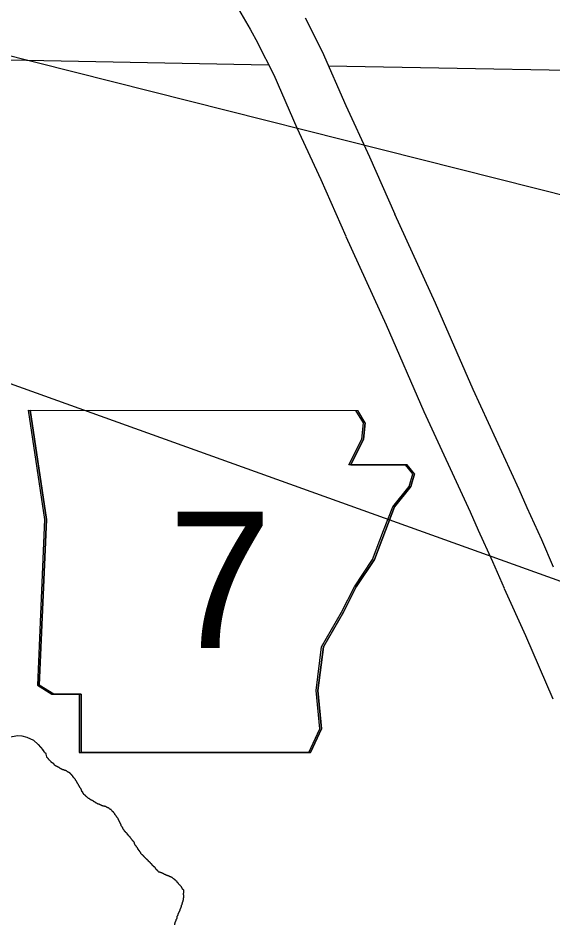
# Model space of a CAD drawing. Extents: x 813775 to 1157140, y 1757555 to 1979907.
# Drawn here: x 1024388 to 1029355, y 1822306 to 1830671 of the extents above; entities that cross this region are included whole.
import ezdxf

# ---------------------------------------------------------------- set-up
doc = ezdxf.new("R2010")
doc.units = 0
for name, color, linetype in [('Level 10', 7, 'Continuous'), ('Level 21', 7, 'Continuous'), ('Level 35', 7, 'Continuous'), ('Level 49', 7, 'Continuous'), ('Level 5', 7, 'Continuous'), ('R_Draft', 7, 'Continuous')]:
    doc.layers.add(name, color=color, linetype=linetype)

msp = doc.modelspace()

# ---------------------------------------------------------------- linework, layer by layer
at = {"layer": 'Level 10'}
for points in [[(1026147.2, 1831236.4), (1026305.3, 1830975.7), (1026436.3, 1830754.2), (1026542.4, 1830568), (1026613.8, 1830435.8)], [(1027888.8, 1828845.3), (1027655.1, 1829376.3), (1027433.4, 1829855.4), (1027215.2, 1830355.6), (1027056.6, 1830667.9)], [(1026610.8, 1830441.5), (1026762.8, 1830142.3), (1026977.3, 1829650.5), (1027199.3, 1829170.6), (1027431.2, 1828643.9)], [(1029360.2, 1825567.8), (1029252.1, 1825821.9), (1029116.8, 1826117.6), (1029040.1, 1826287.5), (1028613.4, 1827218.6), (1028263.1, 1828021), (1027887.6, 1828848)], [(1027432.4, 1828641.3), (1027806.3, 1827817.6), (1028157, 1827014.4), (1028584.9, 1826080.5), (1028661.6, 1825910.7), (1028794.7, 1825619.9), (1028900.2, 1825372.1)], [(1028902.2, 1825367.4), (1029098.6, 1824930.8), (1029352.5, 1824341.8)]]:
    msp.add_lwpolyline(points, dxfattribs=at)
at = {"layer": 'Level 21'}
for p, q in [((1024483, 1827025.7), (1024635.3, 1826010.6)), ((1024499.5, 1827025.7), (1024651.7, 1826010.6)), ((1027595.9, 1826907.3), (1027525.8, 1827024.2)), ((1027612.4, 1826907.3), (1027542.2, 1827024.2)), ((1027579, 1826755), (1027595.9, 1826907.3)), ((1027595.5, 1826755), (1027612.4, 1826907.3)), ((1027460.6, 1826518.2), (1027579, 1826755)), ((1027477, 1826518.2), (1027595.5, 1826755)), ((1027985, 1826518.2), (1027460.6, 1826518.2)), ((1028001.5, 1826518.2), (1027477, 1826518.2)), ((1028052.7, 1826433.6), (1027985, 1826518.2)), ((1028069.2, 1826433.6), (1028001.5, 1826518.2)), ((1028018.9, 1826315.1), (1028052.7, 1826433.6)), ((1028035.3, 1826315.1), (1028069.2, 1826433.6)), ((1027866.6, 1826129), (1028018.9, 1826315.1)), ((1027883.1, 1826129), (1028035.3, 1826315.1)), ((1027782, 1825909.1), (1027866.6, 1826129)), ((1027798.5, 1825909.1), (1027883.1, 1826129)), ((1024635.3, 1826010.6), (1024567.6, 1824471.1)), ((1024651.7, 1826010.6), (1024584.1, 1824471.1)), ((1027680.5, 1825638.4), (1027782, 1825909.1)), ((1027697, 1825638.4), (1027798.5, 1825909.1)), ((1027511.3, 1825384.7), (1027680.5, 1825638.4)), ((1027527.8, 1825384.7), (1027697, 1825638.4)), ((1027392.9, 1825147.8), (1027511.3, 1825384.7)), ((1027409.4, 1825147.8), (1027527.8, 1825384.7)), ((1027206.8, 1824826.4), (1027392.9, 1825147.8)), ((1027223.3, 1824826.4), (1027409.4, 1825147.8)), ((1027156.1, 1824420.3), (1027206.8, 1824826.4)), ((1027172.5, 1824420.3), (1027223.3, 1824826.4)), ((1024567.6, 1824471.1), (1024703, 1824386.5)), ((1024584.1, 1824471.1), (1024719.4, 1824386.5)), ((1024703, 1824386.5), (1024956.7, 1824386.5)), ((1024719.4, 1824386.5), (1024973.2, 1824386.5)), ((1024956.7, 1824386.5), (1024956.7, 1823845.1)), ((1024973.2, 1824386.5), (1024973.2, 1823845.1)), ((1027189.9, 1824065.1), (1027156.1, 1824420.3)), ((1027206.3, 1824065.1), (1027172.5, 1824420.3)), ((1027088.4, 1823845.1), (1027189.9, 1824065.1)), ((1027104.8, 1823845.1), (1027206.3, 1824065.1)), ((1024956.7, 1823845.1), (1027088.4, 1823845.1)), ((1024973.2, 1823845.1), (1027104.8, 1823845.1))]:
    msp.add_line(p, q, dxfattribs=at)
for points in [[(1024483, 1827025.7), (1027525.8, 1827024.2)], [(1024499.5, 1827025.7), (1027542.2, 1827024.2)]]:
    msp.add_lwpolyline(points, dxfattribs=at)
at = {"layer": 'Level 35'}
for points in [[(1023482.8, 1824009.5), (1023558, 1823966.4), (1023610.1, 1823963.2), (1023684.7, 1823971.3), (1023747.2, 1823981.7), (1023804.1, 1823982.5), (1023850.6, 1823977.7), (1023926, 1823958.4), (1023974.9, 1823935.9), (1024015.8, 1823907.1), (1024067.1, 1823889.4), (1024102.4, 1823887), (1024141.7, 1823897.4), (1024191.4, 1823927.9), (1024243.5, 1823960), (1024285.2, 1823980.9), (1024332.5, 1823994.5), (1024387, 1824002.6), (1024424.7, 1824000.9), (1024470.4, 1823987.3), (1024531.3, 1823958.4), (1024575.4, 1823918.3), (1024618.5, 1823869.2)], [(1024655.5, 1823804.7), (1024648.8, 1823828.1)], [(1025500.6, 1822945.2), (1025519.9, 1822920.4)]]:
    msp.add_lwpolyline(points, dxfattribs=at)
for points in [[(1024648.8, 1823828.1), (1024648.8, 1823833.7), (1024643.2, 1823836.5), (1024640.4, 1823842.1), (1024634.8, 1823844.9), (1024634.8, 1823850.5), (1024629.2, 1823853.2), (1024626.4, 1823858.8), (1024620.9, 1823864.4), (1024618.5, 1823869.2)], [(1024736.4, 1823721), (1024730.8, 1823726.5), (1024725.2, 1823729.3), (1024725.2, 1823734.9), (1024719.6, 1823737.7), (1024716.8, 1823743.3), (1024711.2, 1823746.1), (1024705.7, 1823748.9), (1024700.1, 1823751.7), (1024694.5, 1823757.2), (1024688.9, 1823762.8), (1024686.1, 1823768.4), (1024680.6, 1823771.2), (1024677.8, 1823776.8), (1024672.2, 1823782.4), (1024669.4, 1823787.9), (1024663.8, 1823790.7), (1024661, 1823796.3), (1024655.5, 1823799.1), (1024655.5, 1823804.7)], [(1025146.4, 1823361), (1025140.8, 1823363.8), (1025135.2, 1823363.8), (1025129.6, 1823366.6), (1025124.1, 1823369.3), (1025118.5, 1823372.1), (1025112.9, 1823374.9), (1025107.3, 1823380.5), (1025101.8, 1823383.3), (1025096.2, 1823386.1), (1025090.6, 1823388.9), (1025085, 1823394.5), (1025079.4, 1823397.2), (1025073.9, 1823400), (1025068.3, 1823402.8), (1025062.7, 1823405.6), (1025057.1, 1823408.4), (1025051.5, 1823414), (1025046, 1823416.8), (1025040.4, 1823419.6), (1025034.8, 1823425.2), (1025029.2, 1823427.9), (1025026.4, 1823433.5), (1025020.9, 1823436.3), (1025015.3, 1823441.9), (1025012.5, 1823447.5), (1025006.9, 1823450.3), (1025001.3, 1823453.1), (1024998.5, 1823458.6), (1024995.8, 1823464.2), (1024990.2, 1823467), (1024990.2, 1823472.6), (1024987.4, 1823478.2), (1024981.8, 1823481), (1024981.8, 1823486.6), (1024979, 1823492.1), (1024976.2, 1823497.7), (1024973.4, 1823503.3), (1024970.7, 1823508.9), (1024967.9, 1823514.5), (1024962.3, 1823520), (1024959.5, 1823525.6), (1024956.7, 1823531.2), (1024953.9, 1823536.8), (1024951.1, 1823542.4), (1024948.3, 1823547.9), (1024942.8, 1823553.5), (1024940, 1823559.1), (1024937.2, 1823564.7), (1024934.4, 1823570.3), (1024931.6, 1823575.9), (1024928.8, 1823581.4), (1024923.2, 1823587), (1024920.4, 1823592.6), (1024917.7, 1823598.2), (1024912.1, 1823603.8), (1024906.5, 1823609.3), (1024903.7, 1823614.9), (1024898.1, 1823617.7), (1024898.1, 1823623.3), (1024892.6, 1823626.1), (1024889.8, 1823631.7), (1024887, 1823637.2), (1024881.4, 1823640), (1024878.6, 1823645.6), (1024873, 1823648.4), (1024870.2, 1823654), (1024864.7, 1823656.8), (1024859.1, 1823659.6), (1024853.5, 1823662.4), (1024847.9, 1823665.2), (1024842.3, 1823670.7), (1024836.8, 1823673.5), (1024831.2, 1823676.3), (1024825.6, 1823676.3), (1024820, 1823679.1), (1024814.5, 1823681.9), (1024808.9, 1823681.9), (1024803.3, 1823684.7), (1024797.7, 1823687.5), (1024792.1, 1823690.3), (1024786.6, 1823693.1), (1024781, 1823695.9), (1024775.4, 1823698.6), (1024769.8, 1823704.2), (1024764.2, 1823707), (1024758.7, 1823709.8), (1024753.1, 1823712.6), (1024747.5, 1823715.4), (1024741.9, 1823718.2), (1024736.4, 1823721)], [(1025500.6, 1822945.2), (1025500.6, 1822950.7), (1025497.8, 1822956.3), (1025495, 1822961.9), (1025489.5, 1822964.7), (1025486.7, 1822970.3), (1025483.9, 1822975.9), (1025478.3, 1822981.4), (1025475.5, 1822987), (1025472.7, 1822992.6), (1025469.9, 1822998.2), (1025469.9, 1823003.8), (1025467.2, 1823009.3), (1025464.4, 1823014.9), (1025458.8, 1823017.7), (1025456, 1823023.3), (1025450.4, 1823026.1), (1025447.6, 1823031.7), (1025444.8, 1823037.3), (1025439.3, 1823042.8), (1025436.5, 1823048.4), (1025430.9, 1823054), (1025428.1, 1823059.6), (1025422.5, 1823062.4), (1025419.7, 1823067.9), (1025414.2, 1823070.7), (1025411.4, 1823076.3), (1025408.6, 1823081.9), (1025403, 1823084.7), (1025400.2, 1823090.3), (1025397.4, 1823095.9), (1025391.8, 1823098.6), (1025386.3, 1823104.2), (1025383.5, 1823109.8), (1025377.9, 1823112.6), (1025375.1, 1823118.2), (1025372.3, 1823123.8), (1025366.7, 1823129.3), (1025363.9, 1823134.9), (1025361.2, 1823140.5), (1025358.4, 1823146.1), (1025355.6, 1823151.7), (1025352.8, 1823157.3), (1025347.2, 1823162.8), (1025347.2, 1823168.4), (1025344.4, 1823174), (1025341.6, 1823179.6), (1025338.8, 1823185.2), (1025336.1, 1823190.7), (1025333.3, 1823196.3), (1025330.5, 1823201.9), (1025327.7, 1823207.5), (1025324.9, 1823213.1), (1025322.1, 1823218.6), (1025319.3, 1823224.2), (1025316.5, 1823229.8), (1025313.7, 1823235.4), (1025308.2, 1823241), (1025305.4, 1823246.6), (1025299.8, 1823252.1), (1025297, 1823257.7), (1025294.2, 1823263.3), (1025288.6, 1823268.9), (1025285.8, 1823274.5), (1025280.3, 1823280), (1025277.5, 1823285.6), (1025274.7, 1823291.2), (1025269.1, 1823294), (1025263.5, 1823299.6), (1025260.7, 1823305.2), (1025255.2, 1823307.9), (1025252.4, 1823313.5), (1025246.8, 1823316.3), (1025241.2, 1823319.1), (1025235.6, 1823324.7), (1025230.1, 1823327.5), (1025224.5, 1823330.3), (1025218.9, 1823333.1), (1025213.3, 1823335.9), (1025207.7, 1823338.6), (1025202.2, 1823341.4), (1025196.6, 1823341.4), (1025191, 1823344.2), (1025185.4, 1823344.2), (1025179.9, 1823347), (1025174.3, 1823349.8), (1025168.7, 1823349.8), (1025163.1, 1823352.6), (1025157.5, 1823355.4), (1025152, 1823358.2), (1025146.4, 1823361)], [(1025712.6, 1822730.3), (1025707, 1822730.3), (1025701.5, 1822733.1), (1025695.9, 1822733.1), (1025690.3, 1822738.7), (1025687.5, 1822744.2), (1025681.9, 1822747), (1025679.1, 1822752.6), (1025673.6, 1822755.4), (1025670.8, 1822761), (1025665.2, 1822766.6), (1025662.4, 1822772.1), (1025659.6, 1822777.7), (1025654, 1822780.5), (1025648.5, 1822783.3), (1025645.7, 1822788.9), (1025640.1, 1822794.5), (1025634.5, 1822797.3), (1025631.7, 1822802.8), (1025626.1, 1822808.4), (1025620.6, 1822814), (1025617.8, 1822819.6), (1025612.2, 1822822.4), (1025609.4, 1822828), (1025603.8, 1822830.7), (1025598.3, 1822836.3), (1025595.5, 1822841.9), (1025589.9, 1822844.7), (1025587.1, 1822850.3), (1025581.5, 1822853.1), (1025575.9, 1822858.6), (1025570.4, 1822864.2), (1025564.8, 1822869.8), (1025559.2, 1822875.4), (1025556.4, 1822881), (1025550.8, 1822883.8), (1025548, 1822889.3), (1025542.5, 1822892.1), (1025536.9, 1822897.7), (1025531.3, 1822903.3), (1025528.5, 1822908.9), (1025525.7, 1822914.5), (1025520.2, 1822920), (1025519.9, 1822920.4)], [(1025923.4, 1822568.1), (1025921.8, 1822571.2), (1025916.2, 1822574), (1025913.4, 1822579.6), (1025910.7, 1822585.2), (1025907.9, 1822590.7), (1025905.1, 1822596.3), (1025899.5, 1822601.9), (1025896.7, 1822607.5), (1025891.1, 1822610.3), (1025888.3, 1822615.9), (1025882.8, 1822621.4), (1025877.2, 1822627), (1025874.4, 1822632.6), (1025868.8, 1822635.4), (1025866, 1822641), (1025863.2, 1822646.6), (1025857.7, 1822649.3), (1025854.9, 1822654.9), (1025849.3, 1822657.7), (1025843.7, 1822660.5), (1025840.9, 1822666.1), (1025835.3, 1822668.9), (1025829.8, 1822674.5), (1025824.2, 1822677.3), (1025818.6, 1822682.8), (1025813, 1822685.6), (1025807.5, 1822688.4), (1025801.9, 1822688.4), (1025796.3, 1822691.2), (1025790.7, 1822694), (1025785.1, 1822696.8), (1025779.6, 1822699.6), (1025774, 1822702.4), (1025768.4, 1822702.4), (1025762.8, 1822705.2), (1025757.2, 1822708), (1025751.7, 1822710.7), (1025746.1, 1822713.5), (1025740.5, 1822716.3), (1025734.9, 1822719.1), (1025729.4, 1822721.9), (1025723.8, 1822724.7), (1025718.2, 1822727.5), (1025712.6, 1822730.3)], [(1025923.4, 1822568.1), (1025922.7, 1822531.5), (1025922.7, 1822525.9), (1025925.4, 1822520.3), (1025925.4, 1822514.7), (1025925.4, 1822509.1), (1025925.4, 1822503.5), (1025925.4, 1822498), (1025922.7, 1822492.4), (1025922.7, 1822486.8), (1025922.7, 1822481.2), (1025922.7, 1822475.6), (1025919.9, 1822470.1), (1025919.9, 1822464.5), (1025917.1, 1822458.9), (1025914.3, 1822453.3), (1025911.5, 1822447.7), (1025911.5, 1822442.2), (1025908.7, 1822436.6), (1025908.7, 1822431), (1025905.9, 1822425.4), (1025903.1, 1822419.8), (1025903.1, 1822414.2), (1025900.3, 1822408.7), (1025900.3, 1822403.1), (1025897.6, 1822397.5), (1025894.8, 1822391.9), (1025892, 1822386.3), (1025892, 1822380.8), (1025889.2, 1822375.2), (1025886.4, 1822369.6), (1025883.6, 1822364), (1025880.8, 1822358.4), (1025878, 1822352.8), (1025875.2, 1822347.3), (1025872.5, 1822341.7), (1025872.5, 1822336.1), (1025869.7, 1822330.5), (1025866.9, 1822324.9), (1025864.1, 1822319.4), (1025864.1, 1822313.8), (1025861.3, 1822308.2), (1025861.3, 1822302.6), (1025858.5, 1822297), (1025855.7, 1822291.5), (1025852.9, 1822285.9), (1025852.9, 1822280.3), (1025850.1, 1822274.7), (1025847.3, 1822269.1), (1025844.6, 1822263.5), (1025844.6, 1822258), (1025841.8, 1822252.4), (1025841.8, 1822246.8), (1025841.8, 1822241.2), (1025841.8, 1822235.6), (1025839, 1822230.1), (1025839, 1822224.5), (1025839, 1822218.9), (1025839, 1822213.3), (1025839, 1822207.7), (1025836.2, 1822202.2), (1025836.2, 1822196.6), (1025836.2, 1822191), (1025836.2, 1822185.4), (1025839, 1822179.8), (1025839, 1822174.2), (1025839, 1822168.7), (1025839, 1822163.1), (1025839, 1822157.5), (1025839, 1822151.9), (1025841.8, 1822146.3), (1025841.8, 1822140.8), (1025844.6, 1822135.2), (1025844.6, 1822129.6), (1025850.1, 1822126.8), (1025852.9, 1822121.2), (1025858.5, 1822118.4), (1025861.3, 1822112.9), (1025866.9, 1822107.3), (1025872.5, 1822104.5), (1025875.2, 1822098.9), (1025880.8, 1822098.9), (1025886.4, 1822096.1), (1025892, 1822093.3), (1025897.6, 1822090.5), (1025903.1, 1822087.7), (1025908.7, 1822084.9), (1025914.3, 1822084.9), (1025919.9, 1822084.9), (1025925.4, 1822084.9), (1025931, 1822082.2)]]:
    msp.add_spline(points, degree=3, dxfattribs=at)
at = {"layer": 'Level 49'}
for p, q in [((1024651.7, 1826010.6), (1024499.5, 1827025.7)), ((1027612.4, 1826907.3), (1027595.5, 1826755)), ((1027595.5, 1826755), (1027477, 1826518.2)), ((1027477, 1826518.2), (1028001.5, 1826518.2)), ((1028069.2, 1826433.6), (1028035.3, 1826315.1)), ((1028035.3, 1826315.1), (1027883.1, 1826129)), ((1027883.1, 1826129), (1027798.5, 1825909.1)), ((1024584.1, 1824471.1), (1024651.7, 1826010.6)), ((1027798.5, 1825909.1), (1027697, 1825638.4)), ((1027697, 1825638.4), (1027527.8, 1825384.7)), ((1027527.8, 1825384.7), (1027409.4, 1825147.8)), ((1027409.4, 1825147.8), (1027223.3, 1824826.4)), ((1027223.3, 1824826.4), (1027172.5, 1824420.3)), ((1024719.4, 1824386.5), (1024584.1, 1824471.1)), ((1024973.2, 1824386.5), (1024719.4, 1824386.5)), ((1024973.2, 1823845.1), (1024973.2, 1824386.5)), ((1027172.5, 1824420.3), (1027206.3, 1824065.1)), ((1027206.3, 1824065.1), (1027104.8, 1823845.1)), ((1027104.8, 1823845.1), (1024973.2, 1823845.1))]:
    msp.add_line(p, q, dxfattribs=at)
msp.add_lwpolyline([(1024499.5, 1827025.7), (1027542.2, 1827024.2)], dxfattribs=at)
at = {"layer": 'Level 5'}
for points in [[(1023985.3, 1830287.1), (1026714.9, 1830236.5)], [(1027271.7, 1830226.2), (1030684, 1830163)]]:
    msp.add_lwpolyline(points, dxfattribs=at)
at = {"layer": 'R_Draft'}
for p, q in [((1092628.5, 1813061.2), (1002488.6, 1835832.3)), ((1092628.5, 1802699.3), (1002075.8, 1835270.8))]:
    msp.add_line(p, q, dxfattribs=at)

# ---------------------------------------------------------------- texts
at = {"layer": 'Level 21'}
for p in [(1025785, 1824815.8), (1025801.4, 1824815.8)]:
    msp.add_text('7', height=1267.2, dxfattribs=at).set_placement(p)

doc.saveas('drawing.dxf')
